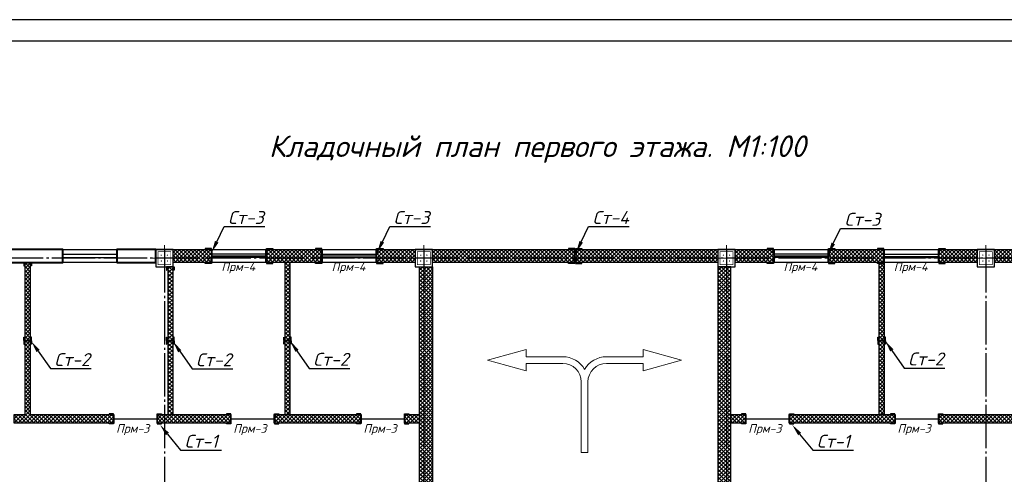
# Model space of a CAD drawing. Header units: millimetres. Extents: x -33345 to 4712671, y -3392 to 121473.
# Tile 266 of 656: x 1430713 to 1453483, y 75981 to 86501. Entities that reach past the tile are written whole.
import ezdxf
from ezdxf import colors
from ezdxf.entities.mleader import LeaderData, LeaderLine
from ezdxf.math import Vec2, Vec3

# ---------------------------------------------------------------- set-up
doc = ezdxf.new("R2010")
doc.units = ezdxf.units.MM
doc.linetypes.add('CENTER2', pattern=[28.575, 19.05, -3.175, 3.175, -3.175])
doc.linetypes.add('ГОСТ 2.303 5', pattern=[24, 20, -1.5, 1, -1.5])
for name, color, linetype, lineweight in [('0.25', 7, 'Continuous', 25), ('5   0.30', 1, 'Continuous', 30), ('размер 0.09', 175, 'Continuous', 9)]:
    doc.layers.add(name, color=color, linetype=linetype, lineweight=lineweight)
for name, color, linetype in [('00-Axes', 1, 'CENTER2'), ('HA', 9, 'Continuous'), ('KIK-0-HSL-HTC', 7, 'Continuous'), ('надписи', 7, 'Continuous')]:
    doc.layers.add(name, color=color, linetype=linetype)
doc.styles.add('ISOCPEUR', font='isocpeui.ttf', dxfattribs={"height": 300})
doc.styles.add('ISOCPEUR_1.00', font='isocpeui.ttf')
doc.styles.add('ГОСТ 250', font='isocpeui.ttf', dxfattribs={"height": 250})
pattern_1 = [(45, (-51557.93, -1455798.857), (-44.9012806, 44.9012806), []), (135, (-51557.93, -1455798.857), (-44.9012806, -44.9012806), [])]

# ---------------------------------------------------------------- blocks, each defined once
blk = doc.blocks.new('*U282')
at = {"layer": '0.25', "color": 5, "linetype": 'Continuous', "lineweight": 25, "ltscale": 100}
blk.add_lwpolyline([(-72619, 0), (0, 0), (0, 42000), (-72619, 42000), (-72619, 0)], dxfattribs=at)
at = {"layer": '0.25', "color": 7, "linetype": 'Continuous', "lineweight": 30, "ltscale": 100}
blk.add_lwpolyline([(-70619, 500), (-500, 500), (-500, 41500), (-70619, 41500), (-70619, 500)], dxfattribs=at)
blk = doc.blocks.new('column')
at = {"lineweight": 0}
for points in [[(-68, 56, -1), (-68, 86, -1)], [(68, 56, 1), (68, 86, 1)], [(-68, -56, 1), (-68, -86, 1)], [(68, -56, -1), (68, -86, -1)]]:
    blk.add_hatch(color=0, dxfattribs=at).paths.add_polyline_path(points)
at = {"color": 0, "lineweight": 0}
for p, q in [((0, 300), (0, -300)), ((300, 0), (-300, 0))]:
    blk.add_line(p, q, dxfattribs=at)
at = {"lineweight": 30}
blk.add_lwpolyline([(-200, 200), (200, 200), (200, -200), (-200, -200)], close=True, dxfattribs=at)
at = {"color": 0, "lineweight": 0, "const_width": 15}
blk.add_lwpolyline([(150, -150), (150, 150), (-150, 150), (-150, -150)], close=True, dxfattribs=at)
blk = doc.blocks.new('fgfggggffsss')
at = {"layer": '00-Axes', "color": 251, "linetype": 'ГОСТ 2.303 5', "ltscale": 50, "true_color": 0x636466}
for points in [[(2910.7, 15497.8), (2910.7, -2902.2)], [(8910.7, 15497.8), (8910.7, -2902.2)], [(15910.7, 15497.8), (15910.7, -2902.2)], [(15910.7, 15497.8), (15910.7, -2902.2)], [(21910.7, 15497.8), (21910.7, -2902.2)], [(44510.7, 15297.8), (-20089.3, 15297.8)]]:
    blk.add_lwpolyline(points, dxfattribs=at)
blk = doc.blocks.new('*U3545')
at = {"color": 0, "linetype": 'ByBlock', "lineweight": -2, "ltscale": 100}
blk.add_lwpolyline([(0, 0), (63, 0), (63, 2.7, 0.414214), (60.7, 5), (12, 5, -0.414214), (5, 12), (5, 60.7, 0.414214), (2.7, 63), (0, 63)], format="xyb", close=True, dxfattribs=at)
blk = doc.blocks.new('A$C0829442C')
at = {"layer": '5   0.30', "lineweight": 30, "ltscale": 200}
blk.add_line((0, 131), (0, 13.5), dxfattribs=at)
at = {"layer": '5   0.30', "lineweight": 30, "ltscale": 200, "xscale": -1, "rotation": 180}
blk.add_blockref('*U3545', (3.9, 146.4), dxfattribs=at)
at = {"layer": '5   0.30', "lineweight": 30, "ltscale": 200}
blk.add_blockref('*U3545', (3.9, 0), dxfattribs=at)

msp = doc.modelspace()

# ---------------------------------------------------------------- hatches: boundary and pattern name
at = {"layer": 'KIK-0-HSL-HTC', "lineweight": 0}
h = msp.add_hatch(dxfattribs=at)
h.set_pattern_fill('ANSI37', color=154, scale=20)
h.set_pattern_definition(pattern_1)
h.paths.add_polyline_path([(1416258.311, 81184.993), (1417158.311, 81184.993), (1417158.311, 80884.993), (1416258.311, 80884.993)])
h.paths.add_polyline_path([(1418408.311, 81184.993), (1419708.311, 81184.993), (1419708.311, 80884.993), (1418408.311, 80884.993)])
h.paths.add_polyline_path([(1420958.311, 81184.993), (1421858.311, 81184.993), (1421858.311, 80884.993), (1420958.311, 80884.993)])
h.paths.add_polyline_path([(1422258.311, 81184.993), (1423158.311, 81184.993), (1423158.311, 80884.993), (1422258.311, 80884.993)])
h.paths.add_polyline_path([(1424408.311, 81184.993), (1425708.311, 81184.993), (1425708.311, 80884.993), (1424408.311, 80884.993)])
h.paths.add_polyline_path([(1426958.311, 81184.993), (1427858.311, 81184.993), (1427858.311, 80884.993), (1426958.311, 80884.993)])
h.paths.add_polyline_path([(1415858.311, 79884.993), (1416158.311, 79884.993), (1416158.311, 80784.993), (1415858.311, 80784.993)])
h.paths.add_polyline_path([(1416158.311, 78634.993), (1416158.311, 76809.993), (1415858.311, 76809.993), (1415858.311, 78634.993)])
h.paths.add_polyline_path([(1416158.311, 74784.993), (1416158.311, 74184.993), (1415858.311, 74184.993), (1415858.311, 74784.993)])
h.paths.add_polyline_path([(1415858.311, 72934.993), (1416158.311, 72934.993), (1416158.311, 71334.993), (1415858.311, 71334.993)])
h.paths.add_polyline_path([(1415858.311, 70084.993), (1416158.311, 70084.993), (1416158.311, 69184.993), (1415858.311, 69184.993)])
h.paths.add_polyline_path([(1417858.311, 69084.993), (1416258.311, 69084.993), (1416258.311, 68784.993), (1417858.311, 68784.993)])
h.paths.add_polyline_path([(1419558.311, 69084.993), (1418858.311, 69084.993), (1418858.311, 68784.993), (1419558.311, 68784.993)])
h.paths.add_polyline_path([(1421258.311, 69084.993), (1420558.311, 69084.993), (1420558.311, 68784.993), (1421258.311, 68784.993)])
h.paths.add_polyline_path([(1423408.198, 69084.993), (1422258.311, 69084.993), (1422258.311, 68784.993), (1423408.198, 68784.993)])
h.paths.add_polyline_path([(1425583.311, 68784.993), (1424008.198, 68784.993), (1424008.198, 69084.993), (1425583.311, 69084.993)])
h.paths.add_polyline_path([(1427858.311, 68784.993), (1427083.311, 68784.993), (1427083.311, 69084.993), (1427858.311, 69084.993)])
h.paths.add_polyline_path([(1431158.311, 69084.993), (1430108.311, 69084.993), (1430108.311, 68784.993), (1431158.311, 68784.993)])
h.paths.add_polyline_path([(1447258.311, 69084.993), (1448158.311, 69084.993), (1448158.311, 68784.993), (1447258.311, 68784.993)])
h.paths.add_polyline_path([(1449408.311, 69084.993), (1450708.311, 69084.993), (1450708.311, 68784.993), (1449408.311, 68784.993)])
h.paths.add_polyline_path([(1451958.311, 69084.993), (1452858.311, 69084.993), (1452858.311, 68784.993), (1451958.311, 68784.993)])
h.paths.add_polyline_path([(1453908.311, 69084.993), (1453258.311, 69084.993), (1453258.311, 68784.993), (1453908.311, 68784.993)])
h.paths.add_polyline_path([(1458858.311, 69084.993), (1458208.311, 69084.993), (1458208.311, 68784.993), (1458858.311, 68784.993)])
h.paths.add_polyline_path([(1463658.311, 69084.993), (1464558.311, 69084.993), (1464558.311, 68784.993), (1463658.311, 68784.993)])
h.paths.add_polyline_path([(1465808.311, 69084.993), (1467108.311, 69084.993), (1467108.311, 68784.993), (1465808.311, 68784.993)])
h.paths.add_polyline_path([(1468358.311, 69084.993), (1469258.311, 69084.993), (1469258.311, 68784.993), (1468358.311, 68784.993)])
h.paths.add_polyline_path([(1469658.311, 69084.993), (1470558.311, 69084.993), (1470558.311, 68784.993), (1469658.311, 68784.993)])
h.paths.add_polyline_path([(1471808.311, 69084.993), (1473108.311, 69084.993), (1473108.311, 68784.993), (1471808.311, 68784.993)])
h.paths.add_polyline_path([(1474358.311, 69084.993), (1475258.311, 69084.993), (1475258.311, 68784.993), (1474358.311, 68784.993)])
h.paths.add_polyline_path([(1475358.311, 69934.993), (1475658.311, 69934.993), (1475658.311, 69184.993), (1475358.311, 69184.993)])
h.paths.add_polyline_path([(1475358.311, 72784.993), (1475658.311, 72784.993), (1475658.311, 71184.993), (1475358.311, 71184.993)])
h.paths.add_polyline_path([(1475658.311, 74784.993), (1475658.311, 74034.993), (1475358.311, 74034.993), (1475358.311, 74784.993)])
h.paths.add_polyline_path([(1475358.311, 75809.993), (1475658.311, 75809.993), (1475658.311, 75184.993), (1475358.311, 75184.993)])
h.paths.add_polyline_path([(1475358.311, 78634.993), (1475658.311, 78634.993), (1475658.311, 76809.993), (1475358.311, 76809.993)])
h.paths.add_polyline_path([(1475658.311, 80784.993), (1475658.311, 79884.993), (1475358.311, 79884.993), (1475358.311, 80784.993)])
h.paths.add_polyline_path([(1474358.311, 81184.993), (1475258.311, 81184.993), (1475258.311, 80884.993), (1474358.311, 80884.993)])
h.paths.add_polyline_path([(1471808.311, 81184.993), (1473108.311, 81184.993), (1473108.311, 80884.993), (1471808.311, 80884.993)])
h.paths.add_polyline_path([(1469658.311, 81184.993), (1470558.311, 81184.993), (1470558.311, 80884.993), (1469658.311, 80884.993)])
h.paths.add_polyline_path([(1468358.311, 81184.993), (1469258.311, 81184.993), (1469258.311, 80884.993), (1468358.311, 80884.993)])
h.paths.add_polyline_path([(1465808.311, 81184.993), (1467108.311, 81184.993), (1467108.311, 80884.993), (1465808.311, 80884.993)])
h.paths.add_polyline_path([(1463658.311, 81184.993), (1464558.311, 81184.993), (1464558.311, 80884.993), (1463658.311, 80884.993)])
h.paths.add_polyline_path([(1457958.311, 81184.993), (1458858.311, 81184.993), (1458858.311, 80884.993), (1457958.311, 80884.993)])
h.paths.add_polyline_path([(1455408.311, 81184.993), (1456708.311, 81184.993), (1456708.311, 80884.993), (1455408.311, 80884.993)])
h.paths.add_polyline_path([(1453258.311, 81184.993), (1454158.311, 81184.993), (1454158.311, 80884.993), (1453258.311, 80884.993)])
h.paths.add_polyline_path([(1451958.311, 81184.993), (1452858.311, 81184.993), (1452858.311, 80884.993), (1451958.311, 80884.993)])
h.paths.add_polyline_path([(1449408.311, 81184.993), (1450708.311, 81184.993), (1450708.311, 80884.993), (1449408.311, 80884.993)])
h.paths.add_polyline_path([(1447258.311, 81184.993), (1448158.311, 81184.993), (1448158.311, 80884.993), (1447258.311, 80884.993)])
h.paths.add_polyline_path([(1440258.311, 81184.993), (1446858.311, 81184.993), (1446858.311, 80884.993), (1440258.311, 80884.993)])
h.paths.add_polyline_path([(1438958.311, 81184.993), (1439858.311, 81184.993), (1439858.311, 80884.993), (1438958.311, 80884.993)])
h.paths.add_polyline_path([(1436408.311, 81184.993), (1437708.311, 81184.993), (1437708.311, 80884.993), (1436408.311, 80884.993)])
h.paths.add_polyline_path([(1434258.311, 81184.993), (1435158.311, 81184.993), (1435158.311, 80884.993), (1434258.311, 80884.993)])
h.paths.add_polyline_path([(1415858.311, 75809.993), (1415858.311, 75184.993), (1416158.311, 75184.993), (1416158.311, 75809.993)])
h = msp.add_hatch(dxfattribs=at)
h.set_pattern_fill('ANSI37', color=154, scale=20)
h.set_pattern_definition(pattern_1)
h.paths.add_polyline_path([(1416158.311, 77364.993), (1417748.311, 77364.993), (1417748.311, 77164.993), (1416158.311, 77164.993)])
h.paths.add_polyline_path([(1419118.311, 80884.993), (1419118.311, 77364.993), (1420608.311, 77364.993), (1420608.311, 77164.993), (1418748.311, 77164.993), (1418748.311, 77364.993), (1418998.311, 77364.993), (1418998.311, 80884.993)])
h.paths.add_polyline_path([(1421978.311, 77364.993), (1423688.311, 77364.993), (1423688.311, 77164.993), (1421608.311, 77164.993), (1421608.311, 77364.993), (1421858.311, 77364.993), (1421858.311, 80784.993), (1421978.311, 80784.993)])
h.paths.add_polyline_path([(1424958.311, 77735.437), (1424958.311, 77364.993), (1426608.311, 77364.993), (1426608.311, 77164.993), (1424688.311, 77164.993), (1424688.311, 77364.993), (1424838.311, 77364.993), (1424838.311, 77735.437)])
h.paths.add_polyline_path([(1424838.311, 80335.437), (1424838.311, 80884.993), (1424958.311, 80884.993), (1424958.311, 80335.437)])
h.paths.add_polyline_path([(1427978.311, 77364.993), (1429588.311, 77364.993), (1429588.311, 77164.993), (1427608.311, 77164.993), (1427608.311, 77364.993), (1427858.311, 77364.993), (1427858.311, 80784.993), (1427978.311, 80784.993)])
h.paths.add_polyline_path([(1430958.311, 77364.993), (1432888.311, 77364.993), (1432888.311, 77164.993), (1430588.311, 77164.993), (1430588.311, 77364.993), (1430838.311, 77364.993), (1430838.311, 80884.993), (1430958.311, 80884.993)])
h.paths.add_polyline_path([(1435598.311, 77364.993), (1435598.311, 77164.993), (1433888.311, 77164.993), (1433888.311, 77364.993)])
h.paths.add_polyline_path([(1434138.311, 77364.993), (1434258.311, 77364.993), (1434258.311, 80784.993), (1434138.311, 80784.993)])
h.paths.add_polyline_path([(1436848.311, 77364.993), (1436968.311, 77364.993), (1436968.311, 80884.993), (1436848.311, 80884.993)])
h.paths.add_polyline_path([(1436598.311, 77164.993), (1436598.311, 77364.993), (1438608.311, 77364.993), (1438608.311, 77164.993)])
h.paths.add_polyline_path([(1439958.311, 77364.993), (1439958.311, 77164.993), (1439608.311, 77164.993), (1439608.311, 77364.993)])
h.paths.add_polyline_path([(1421958.311, 72164.993), (1421958.311, 72284.993), (1420643.311, 72284.993), (1420643.311, 73504.993), (1420938.311, 73504.993), (1420938.311, 73624.993), (1420643.311, 73624.993), (1420643.311, 74984.993), (1420523.311, 74984.993), (1420523.311, 73624.993), (1420403.311, 73624.993), (1420403.311, 73504.993), (1420523.311, 73504.993), (1420523.311, 72284.993), (1419308.311, 72284.993), (1419308.311, 73504.993), (1419603.311, 73504.993), (1419603.311, 73624.993), (1419308.311, 73624.993), (1419308.311, 74984.993), (1419188.311, 74984.993), (1419188.311, 69084.993), (1419308.311, 69084.993), (1419308.311, 72164.993)])
h.paths.add_polyline_path([(1419573.311, 75184.993), (1416258.311, 75184.993), (1416258.311, 74984.993), (1419573.311, 74984.993)])
h.paths.add_polyline_path([(1420908.311, 75184.993), (1420373.311, 75184.993), (1420373.311, 74984.993), (1420908.311, 74984.993)])
h.paths.add_polyline_path([(1421708.311, 74984.993), (1421858.311, 74984.993), (1421858.311, 75184.993), (1421708.311, 75184.993)])
h.paths.add_polyline_path([(1423358.311, 75184.993), (1423358.311, 74984.993), (1422258.311, 74984.993), (1422258.311, 75184.993)])
h.paths.add_polyline_path([(1422158.311, 73624.993), (1422158.311, 73504.993), (1422646.676, 73504.993), (1422646.676, 73624.993)])
h.paths.add_polyline_path([(1421958.311, 73624.993), (1421738.311, 73624.993), (1421738.311, 73504.993), (1421958.311, 73504.993)], flags=17)
h.paths.add_polyline_path([(1417858.311, 72934.993), (1418268.311, 72934.993), (1418268.311, 72814.993), (1417858.311, 72814.993)])
h.paths.add_polyline_path([(1419068.311, 72934.993), (1419188.311, 72934.993), (1419188.311, 72814.993), (1419068.311, 72814.993)])
h.paths.add_polyline_path([(1416658.311, 72814.993), (1416158.311, 72814.993), (1416158.311, 72934.993), (1416658.311, 72934.993)])
h.paths.add_polyline_path([(1419458.311, 70384.993), (1419308.311, 70384.993), (1419308.311, 70504.993), (1419458.311, 70504.993)], flags=17)
h.paths.add_polyline_path([(1421958.311, 70504.993), (1420458.311, 70504.993), (1420458.311, 70384.993), (1421958.311, 70384.993)], flags=17)
h.paths.add_polyline_path([(1422158.311, 70504.993), (1422158.311, 70384.993), (1422448.311, 70384.993), (1422448.311, 70504.993)])
h.paths.add_polyline_path([(1424458.311, 70504.993), (1424458.311, 70384.993), (1424608.311, 70384.993), (1424608.311, 70504.993)])
h.paths.add_polyline_path([(1424728.311, 69084.993), (1424608.311, 69084.993), (1424608.311, 74984.993), (1424728.311, 74984.993)])
h.paths.add_polyline_path([(1424468.311, 73504.993), (1424468.311, 73624.993), (1424608.311, 73624.993), (1424608.311, 73504.993)], flags=17)
h.paths.add_polyline_path([(1424358.311, 74984.993), (1424358.311, 75184.993), (1427858.311, 75184.993), (1427858.311, 74984.993)])
h.paths.add_polyline_path([(1427978.311, 74784.993), (1427978.311, 69184.993), (1427858.311, 69184.993), (1427858.311, 74784.993)])
h.paths.add_polyline_path([(1431158.311, 74984.993), (1431158.311, 69084.993), (1431038.311, 69084.993), (1431038.311, 74984.993)])
h.paths.add_polyline_path([(1433858.311, 75184.993), (1433858.311, 74984.993), (1430288.646, 74984.993), (1430288.646, 75184.993)])
h.paths.add_polyline_path([(1428258.311, 75184.993), (1429288.646, 75184.993), (1429288.646, 74984.993), (1428258.311, 74984.993)])
h.paths.add_polyline_path([(1450588.311, 80884.993), (1450708.311, 80884.993), (1450708.311, 77364.994), (1450588.311, 77364.994)])
h.paths.add_polyline_path([(1450958.311, 77164.993), (1448508.311, 77164.993), (1448508.311, 77364.994), (1450958.311, 77364.994)])
h.paths.add_polyline_path([(1447508.311, 77164.993), (1447158.311, 77164.993), (1447158.311, 77365.994), (1447508.311, 77365.994)])
h.paths.add_polyline_path([(1456958.311, 77164.993), (1451958.311, 77164.993), (1451958.311, 77364.994), (1456958.311, 77364.994)])
h.paths.add_polyline_path([(1456588.311, 80884.993), (1456708.311, 80884.993), (1456708.311, 77364.994), (1456588.311, 77364.994)])
h.paths.add_polyline_path([(1463628.311, 77164.993), (1457958.311, 77164.993), (1457958.311, 77364.993), (1463628.311, 77364.994)])
h.paths.add_polyline_path([(1463258.311, 80784.993), (1463378.311, 80784.993), (1463378.311, 77364.994), (1463258.311, 77364.994)])
h.paths.add_polyline_path([(1469628.311, 77164.993), (1464628.311, 77164.993), (1464628.311, 77364.994), (1469628.311, 77364.994)])
h.paths.add_polyline_path([(1456358.311, 75184.993), (1458858.311, 75184.993), (1458858.311, 74984.993), (1456358.311, 74984.993)])
h.paths.add_polyline_path([(1459508.311, 74984.993), (1459258.311, 74984.993), (1459258.311, 75184.993), (1459508.311, 75184.993)])
h.paths.add_polyline_path([(1460508.311, 75184.993), (1463258.311, 75184.993), (1463258.311, 74984.993), (1460508.311, 74984.993)])
h.paths.add_polyline_path([(1465958.311, 75184.993), (1465958.311, 74984.993), (1463658.311, 74984.993), (1463658.311, 75184.993)])
h.paths.add_polyline_path([(1458858.311, 74784.993), (1459058.311, 74784.993), (1459058.311, 69184.993), (1458858.311, 69184.993)])
h.paths.add_polyline_path([(1461908.316, 73144.993), (1463308.311, 73144.993), (1463308.311, 73024.993), (1461908.316, 73024.993)])
h.paths.add_polyline_path([(1461908.316, 71824.993), (1463308.311, 71824.993), (1463308.311, 71704.993), (1461908.316, 71704.993)])
h.paths.add_polyline_path([(1461908.316, 70504.993), (1463308.311, 70504.993), (1463308.311, 70384.993), (1461908.316, 70384.993)])
h.paths.add_polyline_path([(1461788.316, 72774.993), (1461788.316, 73294.993), (1461908.316, 73294.993), (1461908.316, 72774.993)])
h.paths.add_polyline_path([(1461788.316, 71454.993), (1461788.316, 71974.993), (1461908.316, 71974.993), (1461908.316, 71454.993)])
h.paths.add_polyline_path([(1461788.316, 70134.993), (1461788.316, 70654.993), (1461908.316, 70654.993), (1461908.316, 70134.993)])
h.paths.add_polyline_path([(1461908.316, 74534.993), (1463308.311, 74534.993), (1463308.311, 74434.993), (1461908.316, 74434.993)])
h.paths.add_polyline_path([(1461788.316, 74094.993), (1461788.316, 74984.993), (1461908.316, 74984.993), (1461908.316, 74094.993)])
h.paths.add_polyline_path([(1461908.316, 69334.993), (1461908.316, 69084.993), (1461788.316, 69084.993), (1461788.316, 69334.993)])
h.paths.add_polyline_path([(1466958.311, 75184.993), (1469258.311, 75184.993), (1469258.311, 74984.993), (1466958.311, 74984.993)])
h.paths.add_polyline_path([(1471958.311, 74984.993), (1469658.311, 74984.993), (1469658.311, 75184.993), (1471958.311, 75184.993)])
h.paths.add_polyline_path([(1469258.311, 74784.993), (1469378.311, 74784.993), (1469378.311, 69184.993), (1469258.311, 69184.993)])
h.paths.add_polyline_path([(1472958.311, 75184.993), (1475258.311, 75184.993), (1475258.311, 74984.993), (1472958.311, 74984.993)])
h.paths.add_polyline_path([(1470628.311, 77364.994), (1475358.311, 77364.994), (1475358.311, 77164.993), (1470628.311, 77164.993)])
h.paths.add_polyline_path([(1469258.311, 80784.993), (1469378.311, 80784.993), (1469378.311, 77364.994), (1469258.311, 77364.994)])
edge = h.paths.add_edge_path()
edge.add_line((1422158.311, 72164.993), (1423488.311, 72164.993))
edge.add_line((1423488.311, 72164.993), (1423488.311, 70504.993))
edge.add_line((1423488.311, 70504.993), (1423248.311, 70504.993))
edge.add_line((1423248.311, 70504.993), (1423248.311, 70384.993))
edge.add_line((1423248.311, 70384.993), (1423658.311, 70384.993))
edge.add_line((1423658.311, 70384.993), (1423658.311, 70504.993))
edge.add_line((1423658.311, 70504.993), (1423608.311, 70504.993))
edge.add_line((1423608.311, 70504.993), (1423608.311, 72164.993))
edge.add_line((1423608.311, 72164.993), (1424608.311, 72164.993))
edge.add_line((1424608.311, 72164.993), (1424608.311, 72284.993))
edge.add_line((1424608.311, 72284.993), (1423608.311, 72284.993))
edge.add_line((1423608.311, 72284.993), (1423608.311, 73504.993))
edge.add_line((1423608.311, 73504.993), (1423668.311, 73504.993))
edge.add_line((1423668.311, 73504.993), (1423668.311, 73624.993))
edge.add_line((1423668.311, 73624.993), (1423446.676, 73624.993))
edge.add_line((1423446.676, 73624.993), (1423446.676, 73504.993))
edge.add_line((1423446.676, 73504.993), (1423488.311, 73504.993))
edge.add_line((1423488.311, 73504.993), (1423488.311, 72284.993))
edge.add_line((1423488.311, 72284.993), (1422158.311, 72284.993))
h = msp.add_hatch(dxfattribs=at)
h.set_pattern_fill('ANSI37', color=154, scale=20)
h.paths.add_polyline_path([(1439958.311, 80784.993), (1440258.311, 80784.993), (1440258.311, 75184.993), (1439958.311, 75184.993)])
h.paths.add_polyline_path([(1446858.311, 75184.993), (1447158.311, 75184.993), (1447158.311, 80784.993), (1446858.311, 80784.993)])

# ---------------------------------------------------------------- linework, layer by layer
at = {"color": 5}
for p, q in [((1431708.311, 81074.993), (1432958.311, 81074.993)), ((1436408.311, 81074.993), (1435158.311, 81074.993)), ((1437708.311, 81074.993), (1438958.311, 81074.993)), ((1449408.311, 81074.993), (1448158.311, 81074.993)), ((1450708.311, 81074.993), (1451958.311, 81074.993)), ((1431708.311, 80994.993), (1432958.311, 80994.993)), ((1436408.311, 80994.993), (1435158.311, 80994.993)), ((1437708.311, 80994.993), (1438958.311, 80994.993)), ((1449408.311, 80994.993), (1448158.311, 80994.993)), ((1450708.311, 80994.993), (1451958.311, 80994.993))]:
    msp.add_line(p, q, dxfattribs=at)
at = {"color": 6, "lineweight": 30}
for p, q in [((1435158.311, 81034.993), (1436408.311, 81034.992)), ((1437708.311, 81034.993), (1438958.311, 81034.994)), ((1448158.311, 81034.993), (1449408.311, 81034.992)), ((1450708.311, 81021.619), (1451958.311, 81021.618))]:
    msp.add_line(p, q, dxfattribs=at)
at = {"color": 177, "lineweight": 30, "true_color": 0x293189}
for p, q in [((1432888.311, 77264.993), (1433888.311, 77264.993)), ((1435598.311, 77264.993), (1436598.311, 77264.993)), ((1438608.311, 77264.992), (1439608.311, 77264.993)), ((1447508.311, 77264.993), (1448508.311, 77264.993)), ((1450958.311, 77264.993), (1451958.311, 77264.993))]:
    msp.add_line(p, q, dxfattribs=at)
at = {"color": 18, "true_color": 0x000000}
msp.add_lwpolyline([(1440258.311, 68784.993), (1435783.311, 68784.993), (1435783.311, 66784.993), (1428583.311, 66784.993), (1428583.311, 65284.993), (1412858.311, 65284.993), (1412858.311, 68784.993), (1414239.413, 70279.132), (1415858.313, 70284.993), (1415858.311, 72314.993), (1413898.311, 72314.993), (1413898.311, 78784.993), (1415858.311, 78784.993), (1415858.311, 81184.993), (1475658.311, 81184.993)], dxfattribs=at)
at = {"color": 244, "lineweight": 40, "true_color": 0x991b1e}
for points in [[(1430408.311, 80884.993), (1431708.311, 80884.993), (1431708.311, 81184.993), (1430408.311, 81184.993)], [(1432958.311, 80884.993), (1433858.311, 80884.993), (1433858.311, 81184.993), (1432958.311, 81184.993)]]:
    msp.add_lwpolyline(points, close=True, dxfattribs=at)
for points in [[(1431708.311, 81184.993), (1432958.311, 81184.993), (1432958.311, 80884.993), (1431708.311, 80884.993)], [(1435158.311, 81184.993), (1436408.311, 81184.993), (1436408.311, 80884.993), (1435158.311, 80884.993)], [(1437708.311, 81184.993), (1438958.311, 81184.993), (1438958.311, 80884.993), (1437708.311, 80884.993)], [(1448158.311, 81184.993), (1449408.311, 81184.993), (1449408.311, 80884.993), (1448158.311, 80884.993)], [(1450708.311, 81184.993), (1451958.311, 81184.993), (1451958.311, 80884.993), (1450708.311, 80884.993)]]:
    msp.add_lwpolyline(points, close=True)
at = {"layer": 'HA', "color": 250, "lineweight": 30, "ltscale": 100}
for points in [[(1434258.311, 81184.993), (1435158.311, 81184.993), (1435158.311, 80884.993), (1434258.311, 80884.993)], [(1436408.311, 81184.993), (1437708.311, 81184.993), (1437708.311, 80884.993), (1436408.311, 80884.993)], [(1438958.311, 81184.993), (1439858.311, 81184.993), (1439858.311, 80884.993), (1438958.311, 80884.993)], [(1440258.311, 81184.993), (1446858.311, 81184.993), (1446858.311, 80884.993), (1440258.311, 80884.993)], [(1447258.311, 81184.993), (1448158.311, 81184.993), (1448158.311, 80884.993), (1447258.311, 80884.993)], [(1449408.311, 81184.993), (1450708.311, 81184.993), (1450708.311, 80884.993), (1449408.311, 80884.993)], [(1451958.311, 81184.993), (1452858.311, 81184.993), (1452858.311, 80884.993), (1451958.311, 80884.993)], [(1453258.311, 81184.993), (1454158.311, 81184.993), (1454158.311, 80884.993), (1453258.311, 80884.993)], [(1430958.311, 77364.993), (1432888.311, 77364.993), (1432888.311, 77164.993), (1430588.311, 77164.993), (1430588.311, 77364.993), (1430838.311, 77364.993), (1430838.311, 80884.993), (1430958.311, 80884.993)], [(1436848.311, 77364.993), (1436968.311, 77364.993), (1436968.311, 80884.993), (1436848.311, 80884.993)], [(1450588.311, 80884.993), (1450708.311, 80884.993), (1450708.311, 77364.994), (1450588.311, 77364.994)], [(1434138.311, 77364.993), (1434258.311, 77364.993), (1434258.311, 80784.993), (1434138.311, 80784.993)], [(1439958.311, 80784.993), (1440258.311, 80784.993), (1440258.311, 75184.993), (1439958.311, 75184.993)], [(1446858.311, 75184.993), (1447158.311, 75184.993), (1447158.311, 80784.993), (1446858.311, 80784.993)], [(1435598.311, 77364.993), (1435598.311, 77164.993), (1433888.311, 77164.993), (1433888.311, 77364.993)], [(1436598.311, 77164.993), (1436598.311, 77364.993), (1438608.311, 77364.993), (1438608.311, 77164.993)], [(1439958.311, 77364.993), (1439958.311, 77164.993), (1439608.311, 77164.993), (1439608.311, 77364.993)], [(1447508.311, 77164.993), (1447158.311, 77164.993), (1447158.311, 77365.994), (1447508.311, 77365.994)], [(1450958.311, 77164.993), (1448508.311, 77164.993), (1448508.311, 77364.994), (1450958.311, 77364.994)], [(1456958.311, 77164.993), (1451958.311, 77164.993), (1451958.311, 77364.994), (1456958.311, 77364.994)]]:
    msp.add_lwpolyline(points, close=True, dxfattribs=at)
at = {"layer": 'HA', "color": 250, "lineweight": 20, "ltscale": 100}
msp.add_lwpolyline([(1443698.66, 76488.413), (1443698.66, 76488.413), (1443698.66, 76488.413), (1443698.66, 78117.653, 0.414213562), (1443270.966, 78545.347), (1442424.281, 78545.347), (1442424.281, 78376.015), (1441534.111, 78623.347), (1442424.281, 78870.68), (1442424.281, 78701.347), (1443270.966, 78701.347, -0.268133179), (1443776.66, 78409.153, -0.268133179), (1444282.355, 78701.347), (1445129.04, 78701.347), (1445129.04, 78870.68), (1446019.209, 78623.347), (1445129.04, 78376.015), (1445129.04, 78545.347), (1444282.355, 78545.347, 0.414213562), (1443854.66, 78117.653), (1443854.66, 76488.413), (1443698.66, 76488.413)], format="xyb", close=True, dxfattribs=at)

# ---------------------------------------------------------------- block references
at = {"color": 244, "lineweight": 50, "true_color": 0x991b1e}
msp.add_blockref('fgfggggffsss', (1431147.599, 65687.242), dxfattribs=at)
at = {"xscale": -1, "rotation": 270}
for p in [(1434058.311, 80984.993), (1440058.311, 80984.993), (1447058.311, 80984.993), (1453058.311, 80984.993)]:
    msp.add_blockref('column', p, dxfattribs=at)
at = {"layer": '0.25', "ltscale": 100, "transparency": 33554687}
msp.add_blockref('*U282', (1479336.843, 44501.326), dxfattribs=at)
at = {"layer": 'размер 0.09', "lineweight": 30, "ltscale": 200}
for p, xscale, yscale, zscale, rotation in [((1435158.311, 81204.869), 2.351013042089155, 2.351013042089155, 2.351013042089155, 180.0000448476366), ((1436408.311, 81204.869), -2.351013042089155, 2.351013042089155, 2.351013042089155, 179.9999551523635), ((1437708.311, 81204.869), 2.351013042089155, 2.351013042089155, 2.351013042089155, 180.0000448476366), ((1438958.311, 81204.869), -2.351013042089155, 2.351013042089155, 2.351013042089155, 179.9999551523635), ((1443558.31, 81204.868), 2.351013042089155, 2.351013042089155, 2.351013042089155, 180.0000448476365), ((1443558.311, 81204.868), -2.351013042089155, 2.351013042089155, 2.351013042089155, 179.9999551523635), ((1448158.311, 81204.869), 2.351013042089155, 2.351013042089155, 2.351013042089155, 180.0000448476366), ((1449408.311, 81204.869), -2.351013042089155, 2.351013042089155, 2.351013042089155, 179.9999551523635), ((1450708.311, 81204.869), 2.351013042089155, 2.351013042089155, 2.351013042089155, 180.0000448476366), ((1451958.311, 81204.869), -2.351013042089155, 2.351013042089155, 2.351013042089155, 179.9999551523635), ((1430983.989, 80884.993), -1.185761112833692, 1.185761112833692, 1.185761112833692, 89.99995515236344), ((1434283.989, 80784.993), -1.185761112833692, 1.185761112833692, 1.185761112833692, 89.99995515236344), ((1430982.387, 79074.993), 1.185761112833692, 1.185761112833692, 1.185761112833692, 90.00004484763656), ((1430982.387, 79074.993), -1.185761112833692, 1.185761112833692, 1.185761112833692, 89.99995515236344), ((1434282.387, 79074.993), 1.185761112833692, 1.185761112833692, 1.185761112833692, 90.00004484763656), ((1434282.387, 79074.993), -1.185761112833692, 1.185761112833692, 1.185761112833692, 89.99995515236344), ((1436992.387, 79074.993), 1.185761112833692, 1.185761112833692, 1.185761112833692, 90.00004484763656), ((1436992.387, 79074.993), -1.185761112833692, 1.185761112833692, 1.185761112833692, 89.99995515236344), ((1450732.387, 79074.993), 1.185761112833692, 1.185761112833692, 1.185761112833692, 90.00004484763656), ((1450732.387, 79074.993), -1.185761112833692, 1.185761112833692, 1.185761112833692, 89.99995515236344), ((1432888.311, 77377.49), 1.556924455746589, 1.556924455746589, 1.556924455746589, 180.0000448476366), ((1433888.311, 77377.49), -1.556924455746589, 1.556924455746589, 1.556924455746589, 179.9999551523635), ((1435598.311, 77377.49), 1.556924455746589, 1.556924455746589, 1.556924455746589, 180.0000448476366), ((1436598.311, 77377.49), -1.556924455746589, 1.556924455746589, 1.556924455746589, 179.9999551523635), ((1438608.311, 77377.49), 1.556924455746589, 1.556924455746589, 1.556924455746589, 180.0000448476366), ((1439608.311, 77377.49), -1.556924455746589, 1.556924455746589, 1.556924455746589, 179.9999551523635), ((1447508.311, 77377.49), 1.556924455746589, 1.556924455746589, 1.556924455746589, 180.0000448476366), ((1448508.311, 77377.49), -1.556924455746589, 1.556924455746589, 1.556924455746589, 179.9999551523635), ((1450958.311, 77377.49), 1.556924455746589, 1.556924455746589, 1.556924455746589, 180.0000448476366), ((1451958.311, 77377.49), -1.556924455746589, 1.556924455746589, 1.556924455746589, 179.9999551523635)]:
    msp.add_blockref('A$C0829442C', p, dxfattribs=dict(at, xscale=xscale, yscale=yscale, zscale=zscale, rotation=rotation))

# ---------------------------------------------------------------- texts
at = {"transparency": 33554687, "char_height": 200, "attachment_point": 1, "style": 'ГОСТ 250'}
for s, insert in [('{\\C6;Прм-4}', (1435377.725, 80884.993)), ('{\\C6;Прм-4}', (1437927.725, 80884.993)), ('{\\C6;Прм-4}', (1448377.725, 80884.993)), ('{\\C6;Прм-4}', (1450927.725, 80884.993)), ('{\\C5;Прм-3}', (1432942.239, 77142.588)), ('{\\C5;Прм-3}', (1435652.239, 77142.588)), ('{\\C5;Прм-3}', (1438662.239, 77142.587)), ('{\\C5;Прм-3}', (1447562.239, 77142.588)), ('{\\C5;Прм-3}', (1451012.239, 77142.588))]:
    msp.add_mtext_dynamic_manual_height_columns(s, width=5615.66788, gutter_width=1250, heights=[260], dxfattribs=dict(at, insert=insert))
at = {"layer": 'надписи', "insert": (1442682.773, 83505.324, -0.004), "char_height": 500, "width": 24773.72822, "attachment_point": 5, "style": 'ISOCPEUR_1.00'}
msp.add_mtext('{\\C0;Кладочный план} {\\C0;первого этажа.} M1:100', dxfattribs=at)

# ---------------------------------------------------------------- leaders
at = {"transparency": 33554687}
ml = msp.add_multileader_mtext('Standard', dxfattribs=at)
ml.set_content('Ст-3', color=256, style='ISOCPEUR')
ml.set_leader_properties(color=256)
ml.build(insert=Vec2(0, 0))
ml.multileader.update_dxf_attribs({"text_left_attachment_type": 6, "text_right_attachment_type": 6, "dogleg_length": 1.827, "arrow_head_size": 274.097})
ctx = ml.context
ctx.base_point, ctx.char_height, ctx.arrow_head_size, ctx.landing_gap_size, ctx.plane_origin = Vec3(1435441.001, 81712.959), 300, 274.097, 91.366, Vec3(1434888.548, 82126.28)
ctx.left_attachment, ctx.right_attachment = 6, 6
notes = []
notes.append((ctx, [(0, (1, 1, 0), (1435439.174, 81712.959), (1, 0), 1.827, [(0, [(1435150.847, 81115.701)], 0, [])])]))
ctx.mtext.insert, ctx.mtext.flow_direction = Vec3(1435532.367, 82072.959), 5
ml = msp.add_multileader_mtext('Standard', dxfattribs=at)
ml.set_content('Ст-3', color=256, style='ISOCPEUR')
ml.set_leader_properties(color=256)
ml.build(insert=Vec2(0, 0))
ml.multileader.update_dxf_attribs({"text_left_attachment_type": 6, "text_right_attachment_type": 6, "dogleg_length": 1.827, "arrow_head_size": 274.097})
ctx = ml.context
ctx.base_point, ctx.char_height, ctx.arrow_head_size, ctx.landing_gap_size, ctx.plane_origin = Vec3(1439270.892, 81712.959), 300, 274.097, 91.366, Vec3(1438718.439, 82126.28)
ctx.left_attachment, ctx.right_attachment = 6, 6
notes.append((ctx, [(0, (1, 1, 0), (1439269.064, 81712.959), (1, 0), 1.827, [(0, [(1438980.737, 81115.701)], 0, [])])]))
ctx.mtext.insert, ctx.mtext.flow_direction = Vec3(1439362.258, 82072.959), 5
ml = msp.add_multileader_mtext('Standard', dxfattribs=at)
ml.set_content('Ст-4', color=256, style='ISOCPEUR')
ml.set_leader_properties(color=256)
ml.build(insert=Vec2(0, 0))
ml.multileader.update_dxf_attribs({"text_left_attachment_type": 6, "text_right_attachment_type": 6, "dogleg_length": 1.827, "arrow_head_size": 274.097})
ctx = ml.context
ctx.base_point, ctx.char_height, ctx.arrow_head_size, ctx.landing_gap_size, ctx.plane_origin = Vec3(1443870.892, 81712.959), 300, 274.097, 91.366, Vec3(1443318.439, 82126.279)
ctx.left_attachment, ctx.right_attachment = 6, 6
notes.append((ctx, [(0, (1, 1, 0), (1443869.064, 81712.959), (1, 0), 1.827, [(0, [(1443580.737, 81115.701)], 0, [])])]))
ctx.mtext.insert, ctx.mtext.flow_direction = Vec3(1443962.258, 82072.959), 5
ml = msp.add_multileader_mtext('Standard', dxfattribs=at)
ml.set_content('Ст-3', color=256, style='ISOCPEUR')
ml.set_leader_properties(color=256)
ml.build(insert=Vec2(0, 0))
ml.multileader.update_dxf_attribs({"text_left_attachment_type": 6, "text_right_attachment_type": 6, "dogleg_length": 1.827, "arrow_head_size": 274.097})
ctx = ml.context
ctx.base_point, ctx.char_height, ctx.arrow_head_size, ctx.landing_gap_size, ctx.plane_origin = Vec3(1449698.465, 81672.252), 300, 274.097, 91.366, Vec3(1449146.013, 82085.572)
ctx.left_attachment, ctx.right_attachment = 6, 6
notes.append((ctx, [(0, (1, 1, 0), (1449696.638, 81672.252), (1, 0), 1.827, [(0, [(1449408.311, 81074.993)], 0, [])])]))
ctx.mtext.insert, ctx.mtext.flow_direction = Vec3(1449789.831, 82032.252), 5
ml = msp.add_multileader_mtext('Standard', dxfattribs=at)
ml.set_content('Ст-2', color=256, style='ISOCPEUR')
ml.set_leader_properties(color=256)
ml.build(insert=Vec2(0, 0))
ml.multileader.update_dxf_attribs({"text_left_attachment_type": 6, "text_right_attachment_type": 6, "dogleg_length": 1.827, "arrow_head_size": 274.097})
ctx = ml.context
ctx.base_point, ctx.char_height, ctx.arrow_head_size, ctx.landing_gap_size, ctx.plane_origin = Vec3(1431424.61, 78425.831), 300, 274.097, 91.366, Vec3(1430945.49, 79016.637)
ctx.left_attachment, ctx.right_attachment = 6, 6
notes.append((ctx, [(0, (1, 1, 0), (1431422.782, 78425.831), (1, 0), 1.827, [(0, [(1430982.387, 79058.562)], 0, [])])]))
ctx.mtext.insert, ctx.mtext.flow_direction = Vec3(1431515.976, 78785.831), 5
ml = msp.add_multileader_mtext('Standard', dxfattribs=at)
ml.set_content('Ст-2', color=256, style='ISOCPEUR')
ml.set_leader_properties(color=256)
ml.build(insert=Vec2(0, 0))
ml.multileader.update_dxf_attribs({"text_left_attachment_type": 6, "text_right_attachment_type": 6, "dogleg_length": 1.827, "arrow_head_size": 274.097})
ctx = ml.context
ctx.base_point, ctx.char_height, ctx.arrow_head_size, ctx.landing_gap_size, ctx.plane_origin = Vec3(1434700.533, 78421.257), 300, 274.097, 91.366, Vec3(1434221.413, 79012.064)
ctx.left_attachment, ctx.right_attachment = 6, 6
notes.append((ctx, [(0, (1, 1, 0), (1434698.706, 78421.257), (1, 0), 1.827, [(0, [(1434258.311, 79053.989)], 0, [])])]))
ctx.mtext.insert, ctx.mtext.flow_direction = Vec3(1434791.899, 78781.257), 5
ml = msp.add_multileader_mtext('Standard', dxfattribs=at)
ml.set_content('Ст-2', color=256, style='ISOCPEUR')
ml.set_leader_properties(color=256)
ml.build(insert=Vec2(0, 0))
ml.multileader.update_dxf_attribs({"text_left_attachment_type": 6, "text_right_attachment_type": 6, "dogleg_length": 1.827, "arrow_head_size": 274.097})
ctx = ml.context
ctx.base_point, ctx.char_height, ctx.arrow_head_size, ctx.landing_gap_size, ctx.plane_origin = Vec3(1437410.533, 78431.759), 300, 274.097, 91.366, Vec3(1436931.413, 79022.566)
ctx.left_attachment, ctx.right_attachment = 6, 6
notes.append((ctx, [(0, (1, 1, 0), (1437408.706, 78431.759), (1, 0), 1.827, [(0, [(1436968.311, 79064.491)], 0, [])])]))
ctx.mtext.insert, ctx.mtext.flow_direction = Vec3(1437501.899, 78791.759), 5
ml = msp.add_multileader_mtext('Standard', dxfattribs=at)
ml.set_content('Ст-2', color=256, style='ISOCPEUR')
ml.set_leader_properties(color=256)
ml.build(insert=Vec2(0, 0))
ml.multileader.update_dxf_attribs({"text_left_attachment_type": 6, "text_right_attachment_type": 6, "dogleg_length": 1.827, "arrow_head_size": 274.097})
ctx = ml.context
ctx.base_point, ctx.char_height, ctx.arrow_head_size, ctx.landing_gap_size, ctx.plane_origin = Vec3(1451168.681, 78440.06), 300, 274.097, 91.366, Vec3(1450689.561, 79030.867)
ctx.left_attachment, ctx.right_attachment = 6, 6
notes.append((ctx, [(0, (1, 1, 0), (1451166.854, 78440.06), (1, 0), 1.827, [(0, [(1450726.458, 79072.791)], 0, [])])]))
ctx.mtext.insert, ctx.mtext.flow_direction = Vec3(1451260.047, 78800.06), 5
ml = msp.add_multileader_mtext('Standard', dxfattribs=at)
ml.set_content('Ст-1', color=256, style='ISOCPEUR')
ml.set_leader_properties(color=256)
ml.build(insert=Vec2(0, 0))
ml.multileader.update_dxf_attribs({"text_left_attachment_type": 6, "text_right_attachment_type": 6, "dogleg_length": 1.827, "arrow_head_size": 274.097})
ctx = ml.context
ctx.base_point, ctx.char_height, ctx.arrow_head_size, ctx.landing_gap_size, ctx.plane_origin = Vec3(1434437.124, 76536.201), 300, 274.097, 91.366, Vec3(1433958.004, 77127.007)
ctx.left_attachment, ctx.right_attachment = 6, 6
notes.append((ctx, [(0, (1, 1, 0), (1434435.297, 76536.201), (1, 0), 1.827, [(0, [(1433958.004, 77127.007)], 0, [])])]))
ctx.mtext.insert, ctx.mtext.flow_direction = Vec3(1434528.49, 76896.201), 5
ml = msp.add_multileader_mtext('Standard', dxfattribs=at)
ml.set_content('Ст-1', color=256, style='ISOCPEUR')
ml.set_leader_properties(color=256)
ml.build(insert=Vec2(0, 0))
ml.multileader.update_dxf_attribs({"text_left_attachment_type": 6, "text_right_attachment_type": 6, "dogleg_length": 1.827, "arrow_head_size": 274.097})
ctx = ml.context
ctx.base_point, ctx.char_height, ctx.arrow_head_size, ctx.landing_gap_size, ctx.plane_origin = Vec3(1449057.124, 76536.201), 300, 274.097, 91.366, Vec3(1448578.004, 77127.007)
ctx.left_attachment, ctx.right_attachment = 6, 6
notes.append((ctx, [(0, (1, 1, 0), (1449055.297, 76536.201), (1, 0), 1.827, [(0, [(1448578.004, 77127.007)], 0, [])])]))
ctx.mtext.insert, ctx.mtext.flow_direction = Vec3(1449148.49, 76896.201), 5
for ctx, leaders in notes:
    for number, flags, end, landing, length, lines in leaders:
        leader = LeaderData()
        leader.index, (leader.has_last_leader_line, leader.has_dogleg_vector, leader.attachment_direction) = number, flags
        leader.last_leader_point, leader.dogleg_vector, leader.dogleg_length = Vec3(end), Vec3(landing), length
        for number, points, colour, breaks in lines:
            line = LeaderLine()
            line.index, line.vertices, line.color, line.breaks = number, Vec3.list(points), colors.encode_raw_color(colour), breaks
            leader.lines.append(line)
        ctx.leaders.append(leader)

doc.saveas('drawing.dxf')
